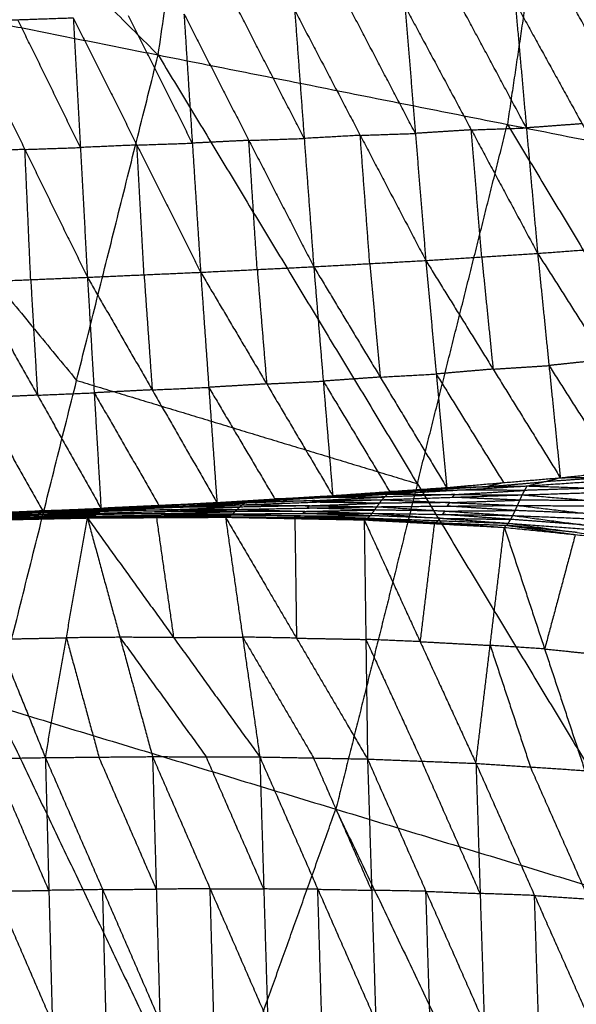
# Model space of a CAD drawing. Header units: millimetres. Extents: x -106 to 110, y -96 to 120.
# Tile 687 of 1020: x 66.55 to 72.03, y -10.55 to -0.84. Entities that reach past the tile are written whole.
import ezdxf

# ---------------------------------------------------------------- set-up
doc = ezdxf.new("R2010")
doc.units = ezdxf.units.MM
doc.header["$MEASUREMENT"] = 0
doc.layers.add('Default', color=7, linetype='Continuous', true_color=0x000000)

msp = doc.modelspace()

# ---------------------------------------------------------------- linework, layer by layer
at = {"layer": 'Default'}
for points in [[(60.5247, 6.1734, 3.952), (64.219, 2.4909, 4.07), (67.9133, -1.1916, 4.1879)], [(67.9133, -1.1916, 4.1879), (68.3984, 2.0792, 4.1879), (68.8836, 5.3501, 4.1879)], [(68.8836, 5.3501, 4.1879), (71.8404, 1.3946, 4.4319), (74.7971, -2.5609, 4.6759)], [(71.8404, 1.3946, 4.4319), (71.5978, -0.2408, 4.4319), (71.3552, -1.8762, 4.4319)], [(59.6753, 0.4471, 3.952), (63.7943, -0.3723, 4.07), (67.9133, -1.1916, 4.1879)], [(63.7943, -0.3723, 4.07), (65.452, -2.3857, 4.1289), (67.1098, -4.3991, 4.1879)], [(71.4325, -0.6742, -1.8775), (71.5429, -1.9109, -1.3508), (71.6533, -3.1475, -0.8241)], [(71.4325, -0.6742, -1.8775), (72.0915, -1.87, -1.274), (72.7504, -3.0657, -0.6706)], [(72.634, -1.8502, -1.1924), (72.3045, -1.2523, -1.4942), (71.9751, -0.6544, -1.7959)], [(69.353, -2.0148, -1.5998), (69.0333, -1.3922, -1.8875), (68.7135, -0.7695, -2.1753)], [(69.259, -0.7507, -2.1285), (69.353, -2.0148, -1.5998), (69.4469, -3.279, -1.0711)], [(69.259, -0.7507, -2.1285), (69.9052, -1.9842, -1.5428), (70.5513, -3.2177, -0.9571)], [(70.4488, -1.9653, -1.4859), (70.1257, -1.3485, -1.7788), (69.8026, -0.7318, -2.0716)], [(70.3462, -0.7128, -2.0147), (70.4488, -1.9653, -1.4859), (70.5513, -3.2177, -0.9571)], [(70.3462, -0.7128, -2.0147), (70.9998, -1.9302, -1.4194), (71.6533, -3.1475, -0.8241)], [(71.5429, -1.9109, -1.3508), (71.2162, -1.3022, -1.6484), (70.8894, -0.6935, -1.9461)], [(65.9847, -0.8629, -2.3611), (66.5308, -0.8442, -2.3298), (67.0768, -0.8255, -2.2985)], [(65.9847, -0.8629, -2.3611), (66.6006, -2.123, -1.8062), (67.2165, -3.3832, -1.2513)], [(67.1467, -2.1043, -1.7749), (66.8387, -1.4743, -2.0523), (66.5308, -0.8442, -2.3298)], [(67.0768, -0.8255, -2.2985), (67.1467, -2.1043, -1.7749), (67.2165, -3.3832, -1.2513)], [(67.0768, -0.8255, -2.2985), (67.7045, -2.0796, -1.7336), (68.3322, -3.3337, -1.1686)], [(68.2501, -2.061, -1.6953), (67.9363, -1.4339, -1.9778), (67.6224, -0.8069, -2.2602)], [(68.168, -0.7882, -2.222), (68.2501, -2.061, -1.6953), (68.3322, -3.3337, -1.1686)], [(68.168, -0.7882, -2.222), (68.8075, -2.0336, -1.6466), (69.4469, -3.279, -1.0711)], [(66.3064, -7.6066, 4.1879), (67.1098, -4.3991, 4.1879), (67.9133, -1.1916, 4.1879)], [(67.9133, -1.1916, 4.1879), (70.4681, -5.4178, 4.4319), (73.0229, -9.6441, 4.6759)], [(67.9133, -1.1916, 4.1879), (71.3552, -1.8762, 4.4319), (74.7971, -2.5609, 4.6759)], [(70.9998, -1.9302, -1.4194), (70.7243, -1.9477, -1.4527), (70.4488, -1.9653, -1.4859)], [(70.4681, -5.4178, 4.4319), (70.9116, -3.647, 4.4319), (71.3552, -1.8762, 4.4319)], [(70.9998, -1.9302, -1.4194), (71.2713, -1.9205, -1.3851), (71.5429, -1.9109, -1.3508)], [(71.1023, -3.1826, -0.8906), (71.051, -2.5564, -1.155), (70.9998, -1.9302, -1.4194)], [(71.3552, -1.8762, 4.4319), (72.6326, -3.9893, 4.5539), (73.91, -6.1025, 4.6759)], [(72.0915, -1.87, -1.274), (71.8172, -1.8904, -1.3124), (71.5429, -1.9109, -1.3508)], [(68.8075, -2.0336, -1.6466), (68.5288, -2.0473, -1.671), (68.2501, -2.061, -1.6953)], [(68.8075, -2.0336, -1.6466), (69.0802, -2.0242, -1.6232), (69.353, -2.0148, -1.5998)], [(68.8896, -3.3063, -1.1199), (68.8485, -2.67, -1.3832), (68.8075, -2.0336, -1.6466)], [(69.9052, -1.9842, -1.5428), (69.6291, -1.9995, -1.5713), (69.353, -2.0148, -1.5998)], [(69.9052, -1.9842, -1.5428), (70.177, -1.9747, -1.5144), (70.4488, -1.9653, -1.4859)], [(69.9991, -3.2483, -1.0141), (69.9521, -2.6163, -1.2785), (69.9052, -1.9842, -1.5428)], [(66.6006, -2.123, -1.8062), (66.3211, -2.1347, -1.8237), (66.0415, -2.1463, -1.8412)], [(66.6006, -2.123, -1.8062), (66.8736, -2.1137, -1.7905), (67.1467, -2.1043, -1.7749)], [(66.6574, -3.4064, -1.2863), (66.629, -2.7647, -1.5463), (66.6006, -2.123, -1.8062)], [(67.7045, -2.0796, -1.7336), (67.4256, -2.092, -1.7542), (67.1467, -2.1043, -1.7749)], [(67.7045, -2.0796, -1.7336), (67.9773, -2.0703, -1.7144), (68.2501, -2.061, -1.6953)], [(67.7744, -3.3584, -1.21), (67.7394, -2.719, -1.4718), (67.7045, -2.0796, -1.7336)], [(71.6533, -3.1475, -0.8241), (72.2018, -3.1066, -0.7474), (72.7504, -3.0657, -0.6706)], [(70.5513, -3.2177, -0.9571), (71.1023, -3.1826, -0.8906), (71.6533, -3.1475, -0.8241)], [(71.1023, -3.1826, -0.8906), (71.1583, -3.7354, -0.4263), (71.2142, -4.2883, 0.038)], [(71.6533, -3.1475, -0.8241), (71.7652, -4.2532, 0.1045), (71.8772, -5.3589, 1.033)], [(71.6533, -3.1475, -0.8241), (72.321, -4.1943, 0.1666), (72.9886, -5.2412, 1.1574)], [(68.3322, -3.3337, -1.1686), (68.8896, -3.3063, -1.1199), (69.4469, -3.279, -1.0711)], [(69.4469, -3.279, -1.0711), (69.9991, -3.2483, -1.0141), (70.5513, -3.2177, -0.9571)], [(69.4469, -3.279, -1.0711), (69.5404, -4.4069, -0.127), (69.6339, -5.5348, 0.8172)], [(69.4469, -3.279, -1.0711), (70.1019, -4.3671, -0.0758), (70.757, -5.4551, 0.9196)], [(69.9991, -3.2483, -1.0141), (70.0505, -3.8077, -0.545), (70.1019, -4.3671, -0.0758)], [(70.5513, -3.2177, -0.9571), (70.6541, -4.3364, -0.0188), (70.757, -5.4551, 0.9196)], [(70.5513, -3.2177, -0.9571), (71.2142, -4.2883, 0.038), (71.8772, -5.3589, 1.033)], [(66.0983, -3.4297, -1.3214), (66.6574, -3.4064, -1.2863), (67.2165, -3.3832, -1.2513)], [(67.2165, -3.3832, -1.2513), (67.7744, -3.3584, -1.21), (68.3322, -3.3337, -1.1686)], [(67.2165, -3.3832, -1.2513), (67.2832, -4.5218, -0.3051), (67.3499, -5.6605, 0.6411)], [(67.2165, -3.3832, -1.2513), (67.8547, -4.4928, -0.2636), (68.4928, -5.6024, 0.7241)], [(67.7744, -3.3584, -1.21), (67.8145, -3.9256, -0.7368), (67.8547, -4.4928, -0.2636)], [(68.3322, -3.3337, -1.1686), (68.4125, -4.468, -0.2223), (68.4928, -5.6024, 0.7241)], [(68.3322, -3.3337, -1.1686), (68.9831, -4.4342, -0.1757), (69.6339, -5.5348, 0.8172)], [(68.8896, -3.3063, -1.1199), (68.9363, -3.8703, -0.6478), (68.9831, -4.4342, -0.1757)], [(66.0983, -3.4297, -1.3214), (66.7241, -4.5451, -0.3401), (67.3499, -5.6605, 0.6411)], [(66.6574, -3.4064, -1.2863), (66.6907, -3.9757, -0.8132), (66.7241, -4.5451, -0.3401)], [(71.2142, -4.2883, 0.038), (71.4897, -4.2707, 0.0712), (71.7652, -4.2532, 0.1045)], [(72.321, -4.1943, 0.1666), (72.0431, -4.2237, 0.1355), (71.7652, -4.2532, 0.1045)], [(71.7652, -4.2532, 0.1045), (72.0991, -4.7766, 0.5998), (72.4329, -5.3, 1.0952)], [(70.1019, -4.3671, -0.0758), (69.8212, -4.387, -0.1014), (69.5404, -4.4069, -0.127)], [(70.1019, -4.3671, -0.0758), (70.378, -4.3517, -0.0473), (70.6541, -4.3364, -0.0188)], [(71.2142, -4.2883, 0.038), (70.9342, -4.3124, 0.0096), (70.6541, -4.3364, -0.0188)], [(70.6541, -4.3364, -0.0188), (70.9856, -4.8717, 0.4788), (71.3171, -5.407, 0.9763)], [(67.1098, -4.3991, 4.1879), (68.7889, -4.9085, 4.3099), (70.4681, -5.4178, 4.4319)], [(68.9831, -4.4342, -0.1757), (68.6978, -4.4511, -0.199), (68.4125, -4.468, -0.2223)], [(68.9831, -4.4342, -0.1757), (69.2618, -4.4206, -0.1514), (69.5404, -4.4069, -0.127)], [(69.5404, -4.4069, -0.127), (69.8679, -4.9509, 0.3707), (70.1954, -5.495, 0.8684)], [(66.7241, -4.5451, -0.3401), (66.4373, -4.5582, -0.3586), (66.1505, -4.5713, -0.377)], [(66.7241, -4.5451, -0.3401), (67.0036, -4.5334, -0.3226), (67.2832, -4.5218, -0.3051)], [(67.8547, -4.4928, -0.2636), (67.5689, -4.5073, -0.2843), (67.2832, -4.5218, -0.3051)], [(67.2832, -4.5218, -0.3051), (67.6023, -5.0766, 0.1888), (67.9214, -5.6314, 0.6826)], [(67.8547, -4.4928, -0.2636), (68.1336, -4.4804, -0.2429), (68.4125, -4.468, -0.2223)], [(68.4125, -4.468, -0.2223), (68.7379, -5.0183, 0.2742), (69.0634, -5.5686, 0.7706)], [(66.1505, -4.5713, -0.377), (66.4634, -5.129, 0.1136), (66.7763, -5.6867, 0.6043)], [(71.8772, -5.3589, 1.033), (72.4329, -5.3, 1.0952), (72.9886, -5.2412, 1.1574)], [(70.4681, -5.4178, 4.4319), (70.0663, -7.0216, 4.4319), (69.6646, -8.6253, 4.4319)], [(70.757, -5.4551, 0.9196), (71.3171, -5.407, 0.9763), (71.8772, -5.3589, 1.033)], [(71.1531, -5.4476, 0.9181), (71.4331, -5.4235, 0.9465), (71.7132, -5.3994, 0.9748)], [(71.3171, -5.407, 0.9763), (71.2351, -5.4273, 0.9472), (71.1531, -5.4476, 0.9181)], [(71.5492, -5.44, 0.9166), (72.2358, -5.3923, 0.9633), (72.9225, -5.3447, 1.01)], [(71.5492, -5.44, 0.9166), (71.7132, -5.3994, 0.9748), (71.8772, -5.3589, 1.033)], [(72.3998, -5.3518, 1.0215), (72.0565, -5.3756, 0.9982), (71.7132, -5.3994, 0.9748)], [(71.8772, -5.3589, 1.033), (72.3998, -5.3518, 1.0215), (72.9225, -5.3447, 1.01)], [(68.793, -5.5928, 0.729), (69.4829, -5.5571, 0.7758), (70.1729, -5.5213, 0.8225)], [(69.9034, -5.5281, 0.8199), (69.5584, -5.5459, 0.7965), (69.2135, -5.5638, 0.7731)], [(69.4829, -5.5571, 0.7758), (69.6932, -5.5426, 0.7978), (69.9034, -5.5281, 0.8199)], [(69.6339, -5.5348, 0.8172), (70.1954, -5.495, 0.8684), (70.757, -5.4551, 0.9196)], [(69.6339, -5.5348, 0.8172), (69.9034, -5.5281, 0.8199), (70.1729, -5.5213, 0.8225)], [(69.9034, -5.5281, 0.8199), (70.1841, -5.5082, 0.8455), (70.4649, -5.4882, 0.8711)], [(70.1202, -5.5752, 0.7789), (70.1465, -5.5483, 0.8007), (70.1729, -5.5213, 0.8225)], [(70.1202, -5.5752, 0.7789), (70.8111, -5.5515, 0.8148), (71.502, -5.5277, 0.8507)], [(70.8374, -5.5245, 0.8366), (70.492, -5.5364, 0.8187), (70.1465, -5.5483, 0.8007)], [(70.1729, -5.5213, 0.8225), (70.861, -5.4807, 0.8696), (71.5492, -5.44, 0.9166)], [(70.1729, -5.5213, 0.8225), (70.4649, -5.4882, 0.8711), (70.757, -5.4551, 0.9196)], [(70.1729, -5.5213, 0.8225), (70.8374, -5.5245, 0.8366), (71.502, -5.5277, 0.8507)], [(70.4649, -5.4882, 0.8711), (70.3302, -5.4916, 0.8697), (70.1954, -5.495, 0.8684)], [(71.1531, -5.4476, 0.9181), (70.809, -5.4679, 0.8946), (70.4649, -5.4882, 0.8711)], [(70.4649, -5.4882, 0.8711), (70.663, -5.4845, 0.8703), (70.861, -5.4807, 0.8696)], [(70.757, -5.4551, 0.9196), (71.1531, -5.4476, 0.9181), (71.5492, -5.44, 0.9166)], [(70.8111, -5.5515, 0.8148), (70.8243, -5.538, 0.8257), (70.8374, -5.5245, 0.8366)], [(70.8374, -5.5245, 0.8366), (71.1815, -5.5042, 0.8601), (71.5256, -5.4839, 0.8836)], [(71.5256, -5.4839, 0.8836), (71.1933, -5.4823, 0.8766), (70.861, -5.4807, 0.8696)], [(71.4547, -5.6323, 0.8348), (71.4784, -5.58, 0.8427), (71.502, -5.5277, 0.8507)], [(71.502, -5.5277, 0.8507), (71.5256, -5.4839, 0.8836), (71.5492, -5.44, 0.9166)], [(71.502, -5.5277, 0.8507), (72.195, -5.5054, 0.882), (72.8879, -5.4832, 0.9133)], [(71.502, -5.5277, 0.8507), (72.1755, -5.5839, 0.8709), (72.8489, -5.6401, 0.8911)], [(72.2186, -5.4616, 0.915), (71.8721, -5.4727, 0.8993), (71.5256, -5.4839, 0.8836)], [(71.5492, -5.44, 0.9166), (72.2186, -5.4616, 0.915), (72.8879, -5.4832, 0.9133)], [(67.3499, -5.6605, 0.6411), (68.0714, -5.6266, 0.6851), (68.793, -5.5928, 0.729)], [(67.3499, -5.6605, 0.6411), (67.9214, -5.6314, 0.6826), (68.4928, -5.6024, 0.7241)], [(67.3611, -5.677, 0.618), (68.0511, -5.6511, 0.659), (68.7412, -5.6252, 0.7)], [(67.3786, -5.6589, 0.6397), (67.7394, -5.642, 0.6617), (68.1002, -5.6251, 0.6836)], [(68.0714, -5.6266, 0.6851), (67.725, -5.6428, 0.6624), (67.3786, -5.6589, 0.6397)], [(67.4074, -5.6573, 0.6383), (68.1002, -5.6251, 0.6836), (68.793, -5.5928, 0.729)], [(67.4074, -5.6573, 0.6383), (68.0743, -5.6412, 0.6691), (68.7412, -5.6252, 0.7)], [(67.9214, -5.6314, 0.6826), (67.9964, -5.629, 0.6838), (68.0714, -5.6266, 0.6851)], [(68.0714, -5.6266, 0.6851), (68.3572, -5.6121, 0.7058), (68.6429, -5.5976, 0.7265)], [(68.0743, -5.6412, 0.6691), (68.4207, -5.6251, 0.6918), (68.7671, -5.609, 0.7145)], [(68.7671, -5.609, 0.7145), (68.4336, -5.617, 0.6991), (68.1002, -5.6251, 0.6836)], [(68.4928, -5.6024, 0.7241), (69.0634, -5.5686, 0.7706), (69.6339, -5.5348, 0.8172)], [(68.4928, -5.6024, 0.7241), (68.6429, -5.5976, 0.7265), (68.793, -5.5928, 0.729)], [(68.6429, -5.5976, 0.7265), (68.9282, -5.5807, 0.7498), (69.2135, -5.5638, 0.7731)], [(68.693, -5.6711, 0.6924), (68.7171, -5.6481, 0.6962), (68.7412, -5.6252, 0.7)], [(68.7412, -5.6252, 0.7), (69.4307, -5.6002, 0.7395), (70.1202, -5.5752, 0.7789)], [(68.7412, -5.6252, 0.7), (68.7671, -5.609, 0.7145), (68.793, -5.5928, 0.729)], [(68.7412, -5.6252, 0.7), (69.4055, -5.6348, 0.734), (70.0699, -5.6444, 0.7679)], [(69.4566, -5.584, 0.754), (69.1118, -5.5965, 0.7342), (68.7671, -5.609, 0.7145)], [(68.793, -5.5928, 0.729), (69.2135, -5.5638, 0.7731), (69.6339, -5.5348, 0.8172)], [(68.793, -5.5928, 0.729), (69.4566, -5.584, 0.754), (70.1202, -5.5752, 0.7789)], [(69.2135, -5.5638, 0.7731), (69.1384, -5.5662, 0.7719), (69.0634, -5.5686, 0.7706)], [(69.4055, -5.6348, 0.734), (69.7503, -5.6223, 0.7537), (70.095, -5.6098, 0.7734)], [(69.4307, -5.6002, 0.7395), (69.4436, -5.5921, 0.7467), (69.4566, -5.584, 0.754)], [(70.095, -5.6098, 0.7734), (69.7628, -5.605, 0.7564), (69.4307, -5.6002, 0.7395)], [(69.4566, -5.584, 0.754), (69.8015, -5.5662, 0.7773), (70.1465, -5.5483, 0.8007)], [(70.1465, -5.5483, 0.8007), (69.8147, -5.5527, 0.7882), (69.4829, -5.5571, 0.7758)], [(70.0699, -5.6444, 0.7679), (70.095, -5.6098, 0.7734), (70.1202, -5.5752, 0.7789)], [(70.7874, -5.6038, 0.8069), (70.4412, -5.6068, 0.7901), (70.095, -5.6098, 0.7734)], [(70.1202, -5.5752, 0.7789), (70.7874, -5.6038, 0.8069), (71.4547, -5.6323, 0.8348)], [(70.7623, -5.6383, 0.8014), (70.7748, -5.6211, 0.8041), (70.7874, -5.6038, 0.8069)], [(70.7874, -5.6038, 0.8069), (71.1329, -5.5919, 0.8248), (71.4784, -5.58, 0.8427)], [(71.4784, -5.58, 0.8427), (71.1447, -5.5657, 0.8288), (70.8111, -5.5515, 0.8148)], [(72.1755, -5.5839, 0.8709), (71.8269, -5.582, 0.8568), (71.4784, -5.58, 0.8427)], [(65.9435, -5.7524, 0.5326), (66.6309, -5.7303, 0.5724), (67.3182, -5.7082, 0.6123)], [(66.6488, -5.7194, 0.5748), (66.3051, -5.7304, 0.5549), (65.9614, -5.7415, 0.535)], [(65.9794, -5.7306, 0.5374), (66.6703, -5.7038, 0.5777), (67.3611, -5.677, 0.618)], [(65.9794, -5.7306, 0.5374), (66.6488, -5.7194, 0.5748), (67.3182, -5.7082, 0.6123)], [(66.6898, -5.6975, 0.5856), (66.3444, -5.7109, 0.5654), (65.999, -5.7243, 0.5453)], [(66.0186, -5.7181, 0.5532), (66.713, -5.6877, 0.5957), (67.4074, -5.6573, 0.6383)], [(66.0186, -5.7181, 0.5532), (66.6898, -5.6975, 0.5856), (67.3611, -5.677, 0.618)], [(66.805, -5.6851, 0.6028), (66.4578, -5.7003, 0.5816), (66.1106, -5.7155, 0.5603)], [(66.1106, -5.7155, 0.5603), (66.4118, -5.7016, 0.578), (66.713, -5.6877, 0.5957)], [(66.2026, -5.713, 0.5674), (66.805, -5.6851, 0.6028), (67.4074, -5.6573, 0.6383)], [(66.2026, -5.713, 0.5674), (66.7763, -5.6867, 0.6043), (67.3499, -5.6605, 0.6411)], [(66.6115, -5.7449, 0.5743), (66.9552, -5.7339, 0.5942), (67.2989, -5.7228, 0.6141)], [(66.6309, -5.7303, 0.5724), (66.6398, -5.7248, 0.5736), (66.6488, -5.7194, 0.5748)], [(67.2989, -5.7228, 0.6141), (66.9649, -5.7266, 0.5933), (66.6309, -5.7303, 0.5724)], [(66.6488, -5.7194, 0.5748), (66.9943, -5.706, 0.595), (67.3397, -5.6926, 0.6151)], [(67.3397, -5.6926, 0.6151), (67.005, -5.6982, 0.5964), (66.6703, -5.7038, 0.5777)], [(66.6703, -5.7038, 0.5777), (66.68, -5.7007, 0.5816), (66.6898, -5.6975, 0.5856)], [(66.6898, -5.6975, 0.5856), (67.037, -5.6823, 0.6068), (67.3842, -5.6671, 0.6281)], [(67.3842, -5.6671, 0.6281), (67.0486, -5.6774, 0.6119), (66.713, -5.6877, 0.5957)], [(66.7763, -5.6867, 0.6043), (66.7906, -5.6859, 0.6035), (66.805, -5.6851, 0.6028)], [(66.805, -5.6851, 0.6028), (67.0918, -5.672, 0.6213), (67.3786, -5.6589, 0.6397)], [(67.2795, -5.7374, 0.616), (67.2989, -5.7228, 0.6141), (67.3182, -5.7082, 0.6123)], [(67.2795, -5.7374, 0.616), (67.9644, -5.7258, 0.6571), (68.6493, -5.7141, 0.6981)], [(67.9838, -5.7112, 0.6552), (67.6413, -5.717, 0.6347), (67.2989, -5.7228, 0.6141)], [(67.3182, -5.7082, 0.6123), (68.0056, -5.6897, 0.6523), (68.693, -5.6711, 0.6924)], [(67.3182, -5.7082, 0.6123), (67.3397, -5.6926, 0.6151), (67.3611, -5.677, 0.618)], [(67.3182, -5.7082, 0.6123), (67.9838, -5.7112, 0.6552), (68.6493, -5.7141, 0.6981)], [(68.027, -5.674, 0.6552), (67.6833, -5.6833, 0.6351), (67.3397, -5.6926, 0.6151)], [(67.3499, -5.6605, 0.6411), (67.3786, -5.6589, 0.6397), (67.4074, -5.6573, 0.6383)], [(67.3611, -5.677, 0.618), (67.3842, -5.6671, 0.6281), (67.4074, -5.6573, 0.6383)], [(67.3611, -5.677, 0.618), (68.027, -5.674, 0.6552), (68.693, -5.6711, 0.6924)], [(68.0743, -5.6412, 0.6691), (67.7292, -5.6542, 0.6486), (67.3842, -5.6671, 0.6281)], [(67.9644, -5.7258, 0.6571), (67.9741, -5.7185, 0.6561), (67.9838, -5.7112, 0.6552)], [(68.6297, -5.7282, 0.7085), (68.297, -5.727, 0.6828), (67.9644, -5.7258, 0.6571)], [(67.9838, -5.7112, 0.6552), (68.3275, -5.7019, 0.6752), (68.6711, -5.6926, 0.6952)], [(68.0056, -5.6897, 0.6523), (68.0163, -5.6818, 0.6537), (68.027, -5.674, 0.6552)], [(68.6711, -5.6926, 0.6952), (68.3384, -5.6911, 0.6738), (68.0056, -5.6897, 0.6523)], [(68.027, -5.674, 0.6552), (68.372, -5.6611, 0.6757), (68.7171, -5.6481, 0.6962)], [(68.0511, -5.6511, 0.659), (68.0627, -5.6462, 0.6641), (68.0743, -5.6412, 0.6691)], [(68.7171, -5.6481, 0.6962), (68.3841, -5.6496, 0.6776), (68.0511, -5.6511, 0.659)], [(68.61, -5.7422, 0.7188), (68.6297, -5.7282, 0.7085), (68.6493, -5.7141, 0.6981)], [(68.6493, -5.7141, 0.6981), (68.6711, -5.6926, 0.6952), (68.693, -5.6711, 0.6924)], [(68.6493, -5.7141, 0.6981), (69.3365, -5.7118, 0.7381), (70.0236, -5.7095, 0.7781)], [(68.6493, -5.7141, 0.6981), (69.3151, -5.7351, 0.7554), (69.9809, -5.7561, 0.8127)], [(69.3583, -5.6903, 0.7352), (69.0147, -5.6914, 0.7152), (68.6711, -5.6926, 0.6952)], [(68.693, -5.6711, 0.6924), (69.3814, -5.6577, 0.7301), (70.0699, -5.6444, 0.7679)], [(68.693, -5.6711, 0.6924), (69.3583, -5.6903, 0.7352), (70.0236, -5.7095, 0.7781)], [(69.4055, -5.6348, 0.734), (69.0613, -5.6415, 0.7151), (68.7171, -5.6481, 0.6962)], [(69.3365, -5.7118, 0.7381), (69.3474, -5.701, 0.7367), (69.3583, -5.6903, 0.7352)], [(70.0022, -5.7328, 0.7954), (69.6694, -5.7223, 0.7667), (69.3365, -5.7118, 0.7381)], [(69.3583, -5.6903, 0.7352), (69.7025, -5.6836, 0.7541), (70.0468, -5.6769, 0.773)], [(69.3814, -5.6577, 0.7301), (69.3935, -5.6463, 0.7321), (69.4055, -5.6348, 0.734)], [(70.0468, -5.6769, 0.773), (69.7141, -5.6673, 0.7516), (69.3814, -5.6577, 0.7301)], [(69.9809, -5.7561, 0.8127), (70.0022, -5.7328, 0.7954), (70.0236, -5.7095, 0.7781)], [(70.0236, -5.7095, 0.7781), (70.0468, -5.6769, 0.773), (70.0699, -5.6444, 0.7679)], [(70.0236, -5.7095, 0.7781), (70.6944, -5.7585, 0.8443), (71.3652, -5.8076, 0.9106)], [(70.0236, -5.7095, 0.7781), (70.7165, -5.7204, 0.8154), (71.4093, -5.7312, 0.8528)], [(70.7396, -5.6878, 0.8103), (70.3932, -5.6824, 0.7917), (70.0468, -5.6769, 0.773)], [(70.0699, -5.6444, 0.7679), (70.7623, -5.6383, 0.8014), (71.4547, -5.6323, 0.8348)], [(70.0699, -5.6444, 0.7679), (70.7396, -5.6878, 0.8103), (71.4093, -5.7312, 0.8528)], [(70.7165, -5.7204, 0.8154), (70.728, -5.7041, 0.8129), (70.7396, -5.6878, 0.8103)], [(71.3872, -5.7694, 0.8817), (71.0519, -5.7449, 0.8486), (70.7165, -5.7204, 0.8154)], [(70.7396, -5.6878, 0.8103), (71.0858, -5.6848, 0.8271), (71.432, -5.6818, 0.8438)], [(71.432, -5.6818, 0.8438), (71.0971, -5.6601, 0.8226), (70.7623, -5.6383, 0.8014)], [(71.4093, -5.7312, 0.8528), (71.432, -5.6818, 0.8438), (71.4547, -5.6323, 0.8348)], [(72.1317, -5.7111, 0.8781), (71.7819, -5.6964, 0.8609), (71.432, -5.6818, 0.8438)], [(71.4547, -5.6323, 0.8348), (72.1317, -5.7111, 0.8781), (72.8088, -5.7898, 0.9214)], [(71.4547, -5.6323, 0.8348), (72.1518, -5.6362, 0.863), (72.8489, -5.6401, 0.8911)], [(65.858, -5.7826, 0.5471), (66.5368, -5.769, 0.5899), (67.2156, -5.7555, 0.6328)], [(65.858, -5.7826, 0.5471), (66.3301, -6.9499, -0.3566), (66.8021, -8.1173, -1.2602)], [(65.8821, -5.7839, 0.5462), (66.5634, -5.7694, 0.5878), (67.2448, -5.7549, 0.6294)], [(65.8821, -5.7839, 0.5462), (66.5489, -5.7697, 0.5895), (67.2156, -5.7555, 0.6328)], [(66.5779, -5.7638, 0.5826), (66.2372, -5.7711, 0.5618), (65.8966, -5.7784, 0.541)], [(65.911, -5.7728, 0.5357), (66.5953, -5.7551, 0.5759), (67.2795, -5.7374, 0.616)], [(65.911, -5.7728, 0.5357), (66.5779, -5.7638, 0.5826), (67.2448, -5.7549, 0.6294)], [(66.6115, -5.7449, 0.5743), (66.2694, -5.7537, 0.5542), (65.9273, -5.7626, 0.5342)], [(65.9435, -5.7524, 0.5326), (66.6115, -5.7449, 0.5743), (67.2795, -5.7374, 0.616)], [(66.5489, -5.7697, 0.5895), (66.8895, -5.7624, 0.6103), (67.2302, -5.7552, 0.6311)], [(66.5634, -5.7694, 0.5878), (66.5562, -5.7695, 0.5887), (66.5489, -5.7697, 0.5895)], [(66.5634, -5.7694, 0.5878), (66.5707, -5.7666, 0.5852), (66.5779, -5.7638, 0.5826)], [(66.5779, -5.7638, 0.5826), (66.92, -5.755, 0.6027), (67.2621, -5.7461, 0.6227)], [(66.5953, -5.7551, 0.5759), (66.6034, -5.75, 0.5751), (66.6115, -5.7449, 0.5743)], [(67.2621, -5.7461, 0.6227), (66.9287, -5.7506, 0.5993), (66.5953, -5.7551, 0.5759)], [(66.8021, -8.1173, -1.2602), (67.0089, -6.9364, -0.3137), (67.2156, -5.7555, 0.6328)], [(67.2156, -5.7555, 0.6328), (67.9128, -5.7488, 0.6758), (68.61, -5.7422, 0.7188)], [(67.2156, -5.7555, 0.6328), (67.8964, -5.7519, 0.6828), (68.5772, -5.7483, 0.7329)], [(67.2156, -5.7555, 0.6328), (67.2302, -5.7552, 0.6311), (67.2448, -5.7549, 0.6294)], [(67.2156, -5.7555, 0.6328), (67.5369, -6.9316, -0.2706), (67.8581, -8.1077, -1.174)], [(67.2156, -5.7555, 0.6328), (68.0654, -6.9332, -0.22), (68.9152, -8.1109, -1.0728)], [(67.9274, -5.7485, 0.6741), (67.5788, -5.7518, 0.6526), (67.2302, -5.7552, 0.6311)], [(67.2448, -5.7549, 0.6294), (67.2621, -5.7461, 0.6227), (67.2795, -5.7374, 0.616)], [(67.2448, -5.7549, 0.6294), (67.9274, -5.7485, 0.6741), (68.61, -5.7422, 0.7188)], [(67.9448, -5.7398, 0.6674), (67.6035, -5.743, 0.6451), (67.2621, -5.7461, 0.6227)], [(67.2795, -5.7374, 0.616), (67.9448, -5.7398, 0.6674), (68.61, -5.7422, 0.7188)], [(67.9128, -5.7488, 0.6758), (67.9046, -5.7504, 0.6793), (67.8964, -5.7519, 0.6828)], [(67.8964, -5.7519, 0.6828), (67.9809, -6.3425, 0.2314), (68.0654, -6.9332, -0.22)], [(68.5936, -5.7452, 0.7258), (68.2532, -5.747, 0.7008), (67.9128, -5.7488, 0.6758)], [(67.9128, -5.7488, 0.6758), (67.9201, -5.7487, 0.675), (67.9274, -5.7485, 0.6741)], [(67.9274, -5.7485, 0.6741), (67.9361, -5.7442, 0.6708), (67.9448, -5.7398, 0.6674)], [(67.9448, -5.7398, 0.6674), (68.2872, -5.734, 0.6879), (68.6297, -5.7282, 0.7085)], [(68.5772, -5.7483, 0.7329), (68.5936, -5.7452, 0.7258), (68.61, -5.7422, 0.7188)], [(68.5772, -5.7483, 0.7329), (68.7462, -6.9296, -0.17), (68.9152, -8.1109, -1.0728)], [(68.5772, -5.7483, 0.7329), (69.2606, -5.7613, 0.7912), (69.9441, -5.7743, 0.8496)], [(68.5772, -5.7483, 0.7329), (69.2771, -6.9398, -0.1103), (69.977, -8.1313, -0.9536)], [(68.5936, -5.7452, 0.7258), (68.9271, -5.7533, 0.7585), (69.2606, -5.7613, 0.7912)], [(69.2771, -5.7583, 0.7842), (68.9353, -5.7518, 0.755), (68.5936, -5.7452, 0.7258)], [(68.61, -5.7422, 0.7188), (69.2771, -5.7583, 0.7842), (69.9441, -5.7743, 0.8496)], [(68.61, -5.7422, 0.7188), (69.2954, -5.7491, 0.7658), (69.9809, -5.7561, 0.8127)], [(69.3151, -5.7351, 0.7554), (68.9724, -5.7316, 0.7319), (68.6297, -5.7282, 0.7085)], [(69.2606, -5.7613, 0.7912), (69.2689, -6.3506, 0.3405), (69.2771, -6.9398, -0.1103)], [(69.2954, -5.7491, 0.7658), (69.2863, -5.7537, 0.775), (69.2771, -5.7583, 0.7842)], [(69.2771, -5.7583, 0.7842), (69.6198, -5.7617, 0.8077), (69.9625, -5.7652, 0.8312)], [(69.2954, -5.7491, 0.7658), (69.3053, -5.7421, 0.7606), (69.3151, -5.7351, 0.7554)], [(69.3151, -5.7351, 0.7554), (69.6587, -5.7339, 0.7754), (70.0022, -5.7328, 0.7954)], [(69.9441, -5.7743, 0.8496), (69.9625, -5.7652, 0.8312), (69.9809, -5.7561, 0.8127)], [(69.9441, -5.7743, 0.8496), (69.9606, -6.9528, -0.052), (69.977, -8.1313, -0.9536)], [(69.9441, -5.7743, 0.8496), (70.4951, -6.9742, 0.018), (71.046, -8.1741, -0.8135)], [(69.9441, -5.7743, 0.8496), (70.6346, -5.8112, 0.918), (71.3251, -5.8481, 0.9864)], [(69.9625, -5.7652, 0.8312), (70.2986, -5.7882, 0.8746), (70.6346, -5.8112, 0.918)], [(70.653, -5.8021, 0.8995), (70.3077, -5.7836, 0.8654), (69.9625, -5.7652, 0.8312)], [(69.9809, -5.7561, 0.8127), (70.653, -5.8021, 0.8995), (71.3251, -5.8481, 0.9864)], [(69.9809, -5.7561, 0.8127), (70.673, -5.7818, 0.8617), (71.3652, -5.8076, 0.9106)], [(70.6944, -5.7585, 0.8443), (70.3483, -5.7456, 0.8199), (70.0022, -5.7328, 0.7954)], [(70.6346, -5.8112, 0.918), (70.5649, -6.3927, 0.468), (70.4951, -6.9742, 0.018)], [(70.673, -5.7818, 0.8617), (70.663, -5.792, 0.8806), (70.653, -5.8021, 0.8995)], [(70.653, -5.8021, 0.8995), (70.9991, -5.815, 0.924), (71.3452, -5.8279, 0.9485)], [(70.673, -5.7818, 0.8617), (70.6837, -5.7702, 0.853), (70.6944, -5.7585, 0.8443)], [(70.6944, -5.7585, 0.8443), (71.0408, -5.764, 0.863), (71.3872, -5.7694, 0.8817)], [(71.3251, -5.8481, 0.9864), (71.3452, -5.8279, 0.9485), (71.3652, -5.8076, 0.9106)], [(71.3652, -5.8076, 0.9106), (71.3872, -5.7694, 0.8817), (71.4093, -5.7312, 0.8528)], [(71.3652, -5.8076, 0.9106), (72.0446, -5.899, 1.0288), (72.7241, -5.9903, 1.147)], [(71.3652, -5.8076, 0.9106), (72.0657, -5.86, 0.962), (72.7662, -5.9124, 1.0134)], [(72.0877, -5.8218, 0.9331), (71.7375, -5.7956, 0.9074), (71.3872, -5.7694, 0.8817)], [(71.4093, -5.7312, 0.8528), (72.0877, -5.8218, 0.9331), (72.7662, -5.9124, 1.0134)], [(71.4093, -5.7312, 0.8528), (72.109, -5.7605, 0.8871), (72.8088, -5.7898, 0.9214)], [(71.046, -8.1741, -0.8135), (71.1856, -7.0111, 0.0864), (71.3251, -5.8481, 0.9864)], [(71.3251, -5.8481, 0.9864), (71.7222, -7.0466, 0.1679), (72.1192, -8.2452, -0.6506)], [(71.3251, -5.8481, 0.9864), (72.0246, -5.9192, 1.0667), (72.7241, -5.9903, 1.147)], [(71.3452, -5.8279, 0.9485), (71.6849, -5.8735, 1.0076), (72.0246, -5.9192, 1.0667)], [(72.0446, -5.899, 1.0288), (71.6949, -5.8634, 0.9886), (71.3452, -5.8279, 0.9485)], [(72.0246, -5.9192, 1.0667), (71.8734, -6.4829, 0.6173), (71.7222, -7.0466, 0.1679)], [(66.3301, -6.9499, -0.3566), (66.6695, -6.9431, -0.3351), (67.0089, -6.9364, -0.3137)], [(67.5369, -6.9316, -0.2706), (67.2729, -6.934, -0.2922), (67.0089, -6.9364, -0.3137)], [(67.0089, -6.9364, -0.3137), (67.1695, -7.5244, -0.7654), (67.3301, -8.1125, -1.2171)], [(67.5369, -6.9316, -0.2706), (67.9618, -7.5204, -0.697), (68.3867, -8.1093, -1.1234)], [(68.0654, -6.9332, -0.22), (67.8012, -6.9324, -0.2453), (67.5369, -6.9316, -0.2706)], [(68.0654, -6.9332, -0.22), (68.4058, -6.9314, -0.195), (68.7462, -6.9296, -0.17)], [(68.7462, -6.9296, -0.17), (69.0962, -7.5254, -0.5916), (69.4461, -8.1211, -1.0132)], [(69.2771, -6.9398, -0.1103), (69.0116, -6.9347, -0.1402), (68.7462, -6.9296, -0.17)], [(69.2771, -6.9398, -0.1103), (69.6188, -6.9463, -0.0812), (69.9606, -6.9528, -0.052)], [(69.9606, -6.9528, -0.052), (70.236, -7.5528, -0.4678), (70.5115, -8.1527, -0.8835)], [(70.4951, -6.9742, 0.018), (70.2278, -6.9635, -0.017), (69.9606, -6.9528, -0.052)], [(70.4951, -6.9742, 0.018), (70.8403, -6.9927, 0.0522), (71.1856, -7.0111, 0.0864)], [(71.1856, -7.0111, 0.0864), (71.3841, -7.6104, -0.3228), (71.5826, -8.2097, -0.7321)], [(71.7222, -7.0466, 0.1679), (71.4539, -7.0289, 0.1271), (71.1856, -7.0111, 0.0864)], [(71.7222, -7.0466, 0.1679), (72.0719, -7.0822, 0.208), (72.4216, -7.1177, 0.2482)], [(66.3064, -7.6066, 4.1879), (68.4346, -12.0629, 4.4319), (70.5629, -16.5192, 4.6759)], [(66.3064, -7.6066, 4.1879), (69.6646, -8.6253, 4.4319), (73.0229, -9.6441, 4.6759)], [(65.7502, -8.1352, -1.3334), (66.2762, -8.1262, -1.2968), (66.8021, -8.1173, -1.2602)], [(65.7502, -8.1352, -1.3334), (66.3105, -9.435, -1.7697), (66.8707, -10.7348, -2.206)], [(66.8364, -9.426, -1.7331), (66.5563, -8.7761, -1.5149), (66.2762, -8.1262, -1.2968)], [(66.8021, -8.1173, -1.2602), (67.3301, -8.1125, -1.2171), (67.8581, -8.1077, -1.174)], [(66.8021, -8.1173, -1.2602), (66.8364, -9.426, -1.7331), (66.8707, -10.7348, -2.206)], [(66.8021, -8.1173, -1.2602), (67.367, -9.4185, -1.6868), (67.9318, -10.7198, -2.1134)], [(67.895, -9.4137, -1.6437), (67.6126, -8.7631, -1.4304), (67.3301, -8.1125, -1.2171)], [(67.8581, -8.1077, -1.174), (67.895, -9.4137, -1.6437), (67.9318, -10.7198, -2.1134)], [(67.8581, -8.1077, -1.174), (68.3867, -8.1093, -1.1234), (68.9152, -8.1109, -1.0728)], [(67.8581, -8.1077, -1.174), (68.4259, -9.4107, -1.5883), (68.9936, -10.7136, -2.0025)], [(68.9544, -9.4123, -1.5377), (68.6705, -8.7608, -1.3305), (68.3867, -8.1093, -1.1234)], [(68.9152, -8.1109, -1.0728), (68.9544, -9.4123, -1.5377), (68.9936, -10.7136, -2.0025)], [(68.9152, -8.1109, -1.0728), (69.4461, -8.1211, -1.0132), (69.977, -8.1313, -0.9536)], [(68.9152, -8.1109, -1.0728), (69.487, -9.4149, -1.4711), (70.0588, -10.719, -1.8694)], [(70.0179, -9.4252, -1.4115), (69.732, -8.7731, -1.2123), (69.4461, -8.1211, -1.0132)], [(69.977, -8.1313, -0.9536), (70.0179, -9.4252, -1.4115), (70.0588, -10.719, -1.8694)], [(69.977, -8.1313, -0.9536), (70.5115, -8.1527, -0.8835), (71.046, -8.1741, -0.8135)], [(69.977, -8.1313, -0.9536), (70.5524, -9.4353, -1.3323), (71.1278, -10.7393, -1.7111)], [(71.0869, -9.4567, -1.2623), (70.7992, -8.8047, -1.0729), (70.5115, -8.1527, -0.8835)], [(71.046, -8.1741, -0.8135), (71.0869, -9.4567, -1.2623), (71.1278, -10.7393, -1.7111)], [(71.046, -8.1741, -0.8135), (71.5826, -8.2097, -0.7321), (72.1192, -8.2452, -0.6506)], [(71.046, -8.1741, -0.8135), (71.6228, -9.4762, -1.169), (72.1995, -10.7782, -1.5245)], [(72.1594, -9.5117, -1.0876), (71.871, -8.8607, -0.9098), (71.5826, -8.2097, -0.7321)], [(68.4346, -12.0629, 4.4319), (69.0496, -10.3441, 4.4319), (69.6646, -8.6253, 4.4319)], [(69.6646, -8.6253, 4.4319), (70.7287, -10.8535, 4.5539), (71.7929, -13.0816, 4.6759)], [(68.4259, -9.4107, -1.5883), (68.1604, -9.4122, -1.616), (67.895, -9.4137, -1.6437)], [(68.4627, -10.7167, -2.0579), (68.4443, -10.0637, -1.8231), (68.4259, -9.4107, -1.5883)], [(68.4259, -9.4107, -1.5883), (68.6901, -9.4115, -1.563), (68.9544, -9.4123, -1.5377)], [(69.487, -9.4149, -1.4711), (69.2207, -9.4136, -1.5044), (68.9544, -9.4123, -1.5377)], [(66.3105, -9.435, -1.7697), (66.5734, -9.4305, -1.7514), (66.8364, -9.426, -1.7331)], [(67.367, -9.4185, -1.6868), (67.1017, -9.4223, -1.7099), (66.8364, -9.426, -1.7331)], [(67.367, -9.4185, -1.6868), (67.631, -9.4161, -1.6652), (67.895, -9.4137, -1.6437)], [(67.4013, -10.7273, -2.1597), (67.3841, -10.0729, -1.9232), (67.367, -9.4185, -1.6868)], [(69.5262, -10.7163, -1.936), (69.5066, -10.0656, -1.7035), (69.487, -9.4149, -1.4711)], [(69.487, -9.4149, -1.4711), (69.7525, -9.42, -1.4413), (70.0179, -9.4252, -1.4115)], [(70.5524, -9.4353, -1.3323), (70.2852, -9.4302, -1.3719), (70.0179, -9.4252, -1.4115)], [(70.5933, -10.7291, -1.7903), (70.5729, -10.0822, -1.5613), (70.5524, -9.4353, -1.3323)], [(70.5524, -9.4353, -1.3323), (70.8197, -9.446, -1.2973), (71.0869, -9.4567, -1.2623)], [(71.6228, -9.4762, -1.169), (71.3548, -9.4664, -1.2157), (71.0869, -9.4567, -1.2623)], [(71.6637, -10.7587, -1.6178), (71.6432, -10.1174, -1.3934), (71.6228, -9.4762, -1.169)], [(71.6228, -9.4762, -1.169), (71.8911, -9.4939, -1.1283), (72.1594, -9.5117, -1.0876)], [(70.5629, -16.5192, 4.6759), (71.7929, -13.0816, 4.6759), (73.0229, -9.6441, 4.6759)]]:
    msp.add_open_spline(points, degree=2, dxfattribs=at)

doc.saveas('drawing.dxf')
